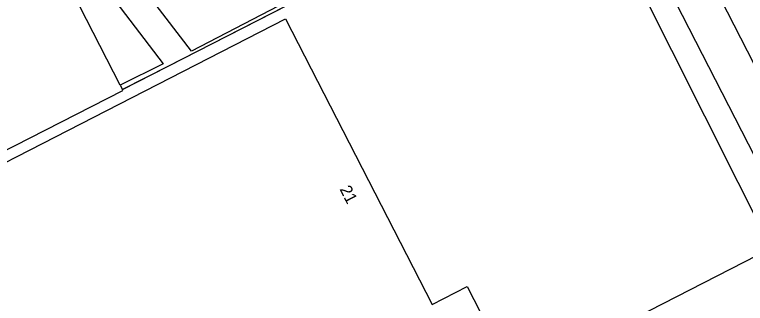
# Model space of a CAD drawing. Extents: x 158838 to 160074, y 386376 to 387776.
# Drawn here: x 159688.3 to 159749.5, y 387421.3 to 387445.5 of the extents above; entities that cross this region are included whole.
import ezdxf

# ---------------------------------------------------------------- set-up
doc = ezdxf.new("R2010")
doc.units = 0
for name, color, linetype in [('IMGEO_Groenvoorziening', 7, 'Continuous'), ('IMGEO_Hek', 7, 'Continuous'), ('IMGEO_Pand', 7, 'Continuous'), ('IMGEO_Pand_nummerreeks', 7, 'Continuous'), ('IMGEO_Parkeervlak_gesloten', 7, 'Continuous'), ('IMGEO_Rijbaan_lokaal_open', 7, 'Continuous'), ('IMGEO_Voetpad_open', 7, 'Continuous')]:
    doc.layers.add(name, color=color, linetype=linetype)

msp = doc.modelspace()

# ---------------------------------------------------------------- linework, layer by layer
at = {"layer": 'IMGEO_Groenvoorziening'}
for points in [[(159730.211, 387414.915), (159751.682, 387425.938), (159723.943, 387481.181)], [(159697.337, 387439.219), (159732.619, 387457.296), (159721.08, 387479.72)]]:
    msp.add_lwpolyline(points, dxfattribs=at)
at = {"layer": 'IMGEO_Hek'}
msp.add_lwpolyline([(159721.08, 387479.72), (159732.619, 387457.296), (159701.198, 387441.197), (159697.337, 387439.219)], dxfattribs=at)
at = {"layer": 'IMGEO_Pand'}
for points in [[(159697.145, 387439.594), (159689.247, 387455.058)], [(159667.668, 387382.805), (159651.375, 387414.54), (159664.922, 387421.501), (159710.981, 387445.157), (159723.275, 387421.205), (159726.217, 387422.712), (159730.211, 387414.915)], [(159638.355, 387439.623), (159644.163, 387428.242), (159646.442, 387429.405), (159650.755, 387415.326), (159697.376, 387439.142), (159697.337, 387439.219)], [(159697.145, 387439.594), (159697.337, 387439.219)]]:
    msp.add_lwpolyline(points, dxfattribs=at)
at = {"layer": 'IMGEO_Parkeervlak_gesloten'}
msp.add_lwpolyline([(159724.675, 387459.611), (159727.911, 387455.345), (159703.107, 387442.431), (159699.799, 387446.811)], dxfattribs=at)
at = {"layer": 'IMGEO_Rijbaan_lokaal_open'}
for points in [[(159722.746, 387495.031), (159764.804, 387412.946)], [(159725.498, 387481.975), (159753.042, 387428.248)]]:
    msp.add_lwpolyline(points, dxfattribs=at)
at = {"layer": 'IMGEO_Voetpad_open'}
msp.add_lwpolyline([(159690.037, 387455.468), (159700.75, 387441.386), (159697.145, 387439.594)], dxfattribs=at)

# ---------------------------------------------------------------- texts
at = {"layer": 'IMGEO_Pand_nummerreeks'}
msp.add_text('21', height=1, rotation=297.16945, dxfattribs=at).set_placement((159715.502, 387430.874))

doc.saveas('drawing.dxf')
